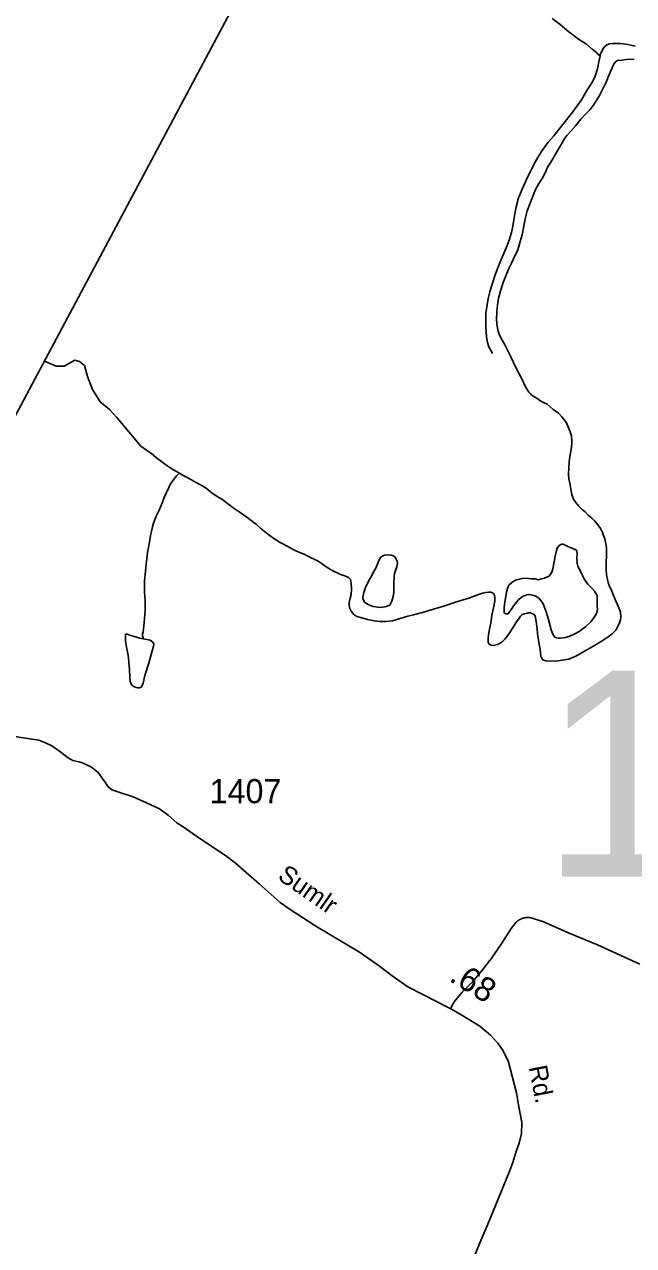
# Model space of a CAD drawing. Extents: x 2220236 to 2384410, y 720751 to 894131.
# Drawn here: x 2279751 to 2282902, y 864576 to 870894 of the extents above; entities that cross this region are included whole.
import ezdxf

# ---------------------------------------------------------------- set-up
doc = ezdxf.new("R2010")
doc.units = 0
doc.layers.add('Default', color=7, linetype='Continuous')

msp = doc.modelspace()

# ---------------------------------------------------------------- linework, layer by layer
at = {"layer": 'Default'}
for points in [[(2293117.8, 894131.3), (2291903.9, 891776.4), (2258821.6, 829664.6), (2255410.5, 823324), (2242088.6, 797598.7), (2231459.6, 775980.5), (2225010.8, 762953.2), (2220575.6, 753519.5)], [(2282480.5, 870924), (2282522.5, 870893), (2282567, 870856.6), (2282617.3, 870817.2), (2282657.5, 870791.7), (2282687.8, 870766.5), (2282707.8, 870750.4), (2282717.7, 870740.3), (2282728.4, 870731.9)], [(2282728.4, 870731.9), (2282729.8, 870738.4), (2282735.7, 870752.4), (2282745.6, 870770.9), (2282753.7, 870780.6), (2282763.7, 870788.6), (2282777.2, 870793.2), (2282793.3, 870795.5), (2282833.4, 870795.3), (2282871.3, 870789.6), (2282909.5, 870782.2)], [(2282172.2, 869191.4), (2282153.9, 869226.8), (2282146.5, 869249.3), (2282141.5, 869277.3), (2282139.4, 869303.6), (2282137, 869328.9), (2282137.8, 869368.2), (2282138.2, 869401), (2282142.1, 869433.1), (2282149.6, 869475.5), (2282157.5, 869511.5), (2282171.1, 869549.6), (2282186.6, 869597.8), (2282198.8, 869634.3), (2282214, 869670), (2282231.6, 869713.9), (2282247.1, 869749.7), (2282258.9, 869778.3), (2282271.2, 869818.1), (2282276.8, 869850.1), (2282281.7, 869882.8), (2282287.6, 869914.5), (2282295.2, 869950.4), (2282307.4, 869997.7), (2282326, 870042.6), (2282346, 870088.8), (2282373.4, 870145.6), (2282395.3, 870185.5), (2282412.7, 870217.9), (2282432.6, 870247.7), (2282460, 870284.2), (2282489.9, 870318.6), (2282535.4, 870376.7), (2282586.9, 870441.3), (2282610.5, 870473.6), (2282632.1, 870503.6), (2282659.7, 870552.3), (2282685.1, 870591.7), (2282697.1, 870614.5), (2282704.7, 870632.3), (2282714.5, 870664.3), (2282722.5, 870700.2), (2282728.4, 870731.9)], [(2282268.5, 869170.3), (2282233.9, 869239.9), (2282217.5, 869269.8), (2282207.4, 869291.3), (2282201.2, 869307.8), (2282195.8, 869333.5), (2282192.5, 869365.4), (2282194.4, 869407.4), (2282198.1, 869441.7), (2282203.7, 869477.7), (2282215.2, 869521.7), (2282226.7, 869558.2), (2282240.6, 869594), (2282258.2, 869634), (2282271.9, 869662.3), (2282289.4, 869700.6), (2282301.3, 869722.3), (2282309, 869744.5), (2282314.8, 869770.6), (2282324.7, 869804.8), (2282334.2, 869851.2), (2282341.8, 869888.8), (2282351.5, 869928.9), (2282363, 869961.5), (2282378.6, 870001.2), (2282394.2, 870039.5), (2282411.9, 870072), (2282429.8, 870097.8), (2282445.6, 870130.3), (2282457.3, 870156.3), (2282473.3, 870182.2), (2282510.6, 870244.4), (2282534.1, 870284.9), (2282546.7, 870306), (2282555.8, 870318.9), (2282577.6, 870341.4), (2282603.5, 870371.4), (2282629.1, 870403.7), (2282654.9, 870431.7), (2282674.7, 870451.9), (2282694.2, 870476.1), (2282712.2, 870504.3), (2282725.8, 870526.3), (2282739.5, 870554.5), (2282751.4, 870578.9), (2282761, 870598.4), (2282772.8, 870627), (2282790.7, 870669.3), (2282794.5, 870677.4), (2282800.3, 870689.4), (2282809.1, 870700.7), (2282818.1, 870707.1), (2282844, 870709.8), (2282864.1, 870712), (2282904.2, 870714.4)], [(2279854, 869152.8), (2279915.7, 869125.9), (2279957.3, 869125.9), (2280011.3, 869156.5), (2280035.8, 869150.4), (2280061.5, 869129.5), (2280077.5, 869071.9), (2280103.2, 869005.7), (2280142.4, 868942), (2280191.5, 868901.5), (2280229.5, 868861.1), (2280353.6, 868711.6), (2280382.4, 868692.3), (2280407.6, 868673.7), (2280434.1, 868651.9), (2280459.9, 868632.3), (2280482.5, 868616.4), (2280512.6, 868595.1), (2280534.6, 868583.2), (2280553.1, 868572.3)], [(2282380.4, 867845.5), (2282390.3, 867837.1), (2282394.7, 867826.2), (2282398.6, 867805.8), (2282403, 867767), (2282405.5, 867743.3), (2282413.8, 867687.4), (2282418.2, 867661.7), (2282420.1, 867645.2), (2282422.4, 867625.5), (2282426.4, 867615.6), (2282432.1, 867607.3), (2282448.4, 867602), (2282478.6, 867599.8), (2282510.8, 867602.4), (2282544.3, 867606.6), (2282566.4, 867611), (2282602.4, 867625.1), (2282647.9, 867651.3), (2282691.7, 867675.7), (2282739.2, 867705.8), (2282771.1, 867726.5), (2282791.1, 867740.8), (2282802.9, 867753.1), (2282810.9, 867762.7), (2282820.8, 867781.2), (2282826.6, 867792.6), (2282834.3, 867813.1), (2282836.5, 867826.8), (2282834.1, 867853.1), (2282828, 867872.9), (2282817.7, 867897.1), (2282807.3, 867918.6), (2282795.1, 867949), (2282787, 867966.6), (2282776.9, 867986.5), (2282770.7, 868006.3), (2282766.8, 868022.8), (2282762.4, 868046.5), (2282760, 868074.4), (2282759.7, 868108.2), (2282761.2, 868148.2), (2282761.1, 868188.5), (2282757, 868214.9), (2282752.5, 868232), (2282745.6, 868250.2), (2282740.4, 868266), (2282730, 868285.9), (2282716.9, 868304.9), (2282701.9, 868324.3), (2282685.5, 868340), (2282667.5, 868356.1), (2282651.4, 868371.9), (2282637.2, 868383.7), (2282627.2, 868393), (2282619.2, 868401.4), (2282603.2, 868421.4), (2282590.8, 868438.7), (2282582.5, 868462.9), (2282576.4, 868489.2), (2282572.2, 868521.1), (2282567.7, 868542.5), (2282565.6, 868566.5), (2282567.2, 868599.3), (2282568.9, 868631.1), (2282572.8, 868658.9), (2282576.6, 868685), (2282580.3, 868707.3), (2282582.4, 868729.2), (2282582.1, 868743.3), (2282579.9, 868764.7), (2282573.8, 868786.8), (2282563.5, 868812.6), (2282555.4, 868833.1), (2282543.3, 868849.1), (2282531.1, 868864.7), (2282512.8, 868882.5), (2282496.6, 868894.3), (2282486.6, 868901.7), (2282470.5, 868916.2), (2282454.7, 868929.6), (2282436.5, 868938.2), (2282416.4, 868949.1), (2282402.5, 868959.3), (2282382.1, 868971.2), (2282370.2, 868981.2), (2282360.6, 868992.3), (2282352, 869004.6), (2282341.5, 869022.8), (2282325.2, 869057), (2282310.4, 869086.8), (2282294.6, 869116.6), (2282280.5, 869144.8), (2282268.5, 869170.3)], [(2280553.1, 868572.3), (2280536.8, 868558.5), (2280527, 868545), (2280517.2, 868531.1), (2280507, 868516.5), (2280497.5, 868498.7), (2280485.4, 868472.7), (2280473.7, 868446.7), (2280458.5, 868406), (2280446.4, 868378.4), (2280433.4, 868354.1), (2280424.8, 868332.3), (2280419.2, 868314.3), (2280413.5, 868294.8), (2280407.4, 868270.3), (2280403.7, 868249.7), (2280398.1, 868215.4), (2280392.3, 868187.6), (2280388.4, 868161.5), (2280384.9, 868131.4), (2280381, 868101.9), (2280378.9, 868081.3), (2280375.6, 868047.9), (2280373.6, 868031.6), (2280371.7, 868017.5), (2280372.1, 868005.4), (2280371.9, 867983), (2280372.4, 867959.4), (2280374.5, 867933.8), (2280375.1, 867913.4), (2280374.9, 867889.5), (2280375, 867861.6), (2280369.8, 867799.4), (2280366.1, 867765), (2280364.5, 867749.7), (2280362.3, 867741.5), (2280362.4, 867731.7), (2280364.5, 867721.8), (2280366, 867715.2)], [(2280553.1, 868572.3), (2280572.9, 868561.1), (2280603.1, 868545.7), (2280633.2, 868528), (2280665, 868510), (2280691.2, 868494.7), (2280715.7, 868474.5), (2280747.4, 868452.5), (2280771.7, 868437.2), (2280807.9, 868411.2), (2280836, 868390), (2280862.2, 868372.4), (2280900.6, 868344.3), (2280923.9, 868326.8), (2280950.7, 868306.6), (2280973.2, 868287.1), (2280999.4, 868265.2), (2281017.1, 868251.1), (2281045.6, 868231.4), (2281077.6, 868212.1), (2281114, 868192.3), (2281148, 868174.5), (2281174, 868162.5), (2281198.1, 868152.8), (2281214, 868145.3), (2281270.2, 868117.9), (2281286.4, 868107.7), (2281306.7, 868091.5), (2281334.9, 868073.9), (2281352.7, 868064.3), (2281364.7, 868058.5), (2281385.2, 868048.2), (2281403.1, 868042.9), (2281421, 868036.7), (2281427.2, 868032.6), (2281437.1, 868023.2), (2281441.3, 868001.2), (2281443.6, 867973.2), (2281441.7, 867945.4), (2281436.1, 867926.5), (2281430.4, 867903), (2281430.2, 867893.1), (2281432.4, 867875.1), (2281440.6, 867859.1), (2281454.6, 867840.8), (2281470.9, 867831.6), (2281496.9, 867823.5), (2281525, 867815.7), (2281561.2, 867808.4), (2281589, 867804.6), (2281621.2, 867804.5), (2281655, 867808.8), (2281695, 867821), (2281734.9, 867833.3), (2281762.6, 867839.3), (2281810.4, 867852.4), (2281866.5, 867868.3), (2281926, 867886.8), (2281976.2, 867903.8), (2282020.1, 867917.6), (2282049.8, 867926.2), (2282077.5, 867936.1), (2282105.6, 867947), (2282119.5, 867951), (2282137.3, 867955.5), (2282151.4, 867956.9), (2282163.6, 867957.3), (2282171.4, 867953.2), (2282177.5, 867949.8), (2282181.6, 867939.8), (2282183.7, 867931.6), (2282184, 867913.5), (2282180.2, 867891.3), (2282174.3, 867859.6), (2282169.3, 867837.4), (2282164.7, 867807.3), (2282157.3, 867764.9), (2282151.4, 867735.5), (2282149.8, 867719.1), (2282149, 867700.1), (2282153.7, 867689.5), (2282163.8, 867683.4), (2282175.9, 867681.5), (2282197.6, 867685.3), (2282219.8, 867698), (2282237.6, 867715.6), (2282255.5, 867738.2), (2282277.2, 867772.2), (2282292.8, 867798.1), (2282306.6, 867816.5), (2282316.8, 867832.7), (2282325.2, 867840.7), (2282336.4, 867844.8), (2282346.3, 867846.9), (2282356.5, 867849.3), (2282366.4, 867850.7), (2282380.4, 867845.5)], [(2282571.2, 868189.2), (2282591, 868181.3), (2282603.4, 868175.4), (2282607.5, 868169.4), (2282609.2, 868157.3), (2282607.7, 868133.3), (2282609.8, 868105.4), (2282614.1, 868091.6), (2282617.8, 868080.7), (2282628.2, 868061.7), (2282638.3, 868043.5), (2282648.7, 868022), (2282664.9, 867997.7), (2282685.2, 867977.6), (2282699.3, 867961.9), (2282713.3, 867940.3), (2282713.6, 867909.7), (2282713.8, 867888.4), (2282716, 867868), (2282712.1, 867851.7), (2282706.3, 867840.4), (2282698.1, 867828.1), (2282682.9, 867805.4), (2282654.8, 867779.8), (2282621.2, 867754.2), (2282594.3, 867739.4), (2282571.4, 867729), (2282549.3, 867722.3), (2282537.5, 867720.9), (2282521.4, 867718.6), (2282513.2, 867718.1), (2282503.4, 867719.9), (2282499.2, 867722.3), (2282493.3, 867725.7), (2282483.2, 867742.3), (2282475.1, 867762.2), (2282464.7, 867801.8), (2282458.4, 867828.1), (2282450.1, 867855.5), (2282433.9, 867895.9), (2282422.1, 867914.2), (2282411.5, 867925.2), (2282395.7, 867935.4), (2282385.6, 867939.5), (2282371.6, 867943.1), (2282361.4, 867944.9), (2282349.6, 867942.9), (2282341.7, 867940.4), (2282331.4, 867936.7), (2282319.8, 867928.8), (2282305.7, 867916.6), (2282295.6, 867904.7), (2282282.2, 867888.5), (2282270, 867868.1), (2282260.2, 867854.6), (2282252.4, 867845.5), (2282244.2, 867844.1), (2282236.4, 867845.9), (2282232.2, 867851.9), (2282232.2, 867879.7), (2282235.7, 867905.9), (2282241.8, 867933.7), (2282243.9, 867957.2), (2282249.3, 867976.1), (2282257.1, 867992.4), (2282270.9, 868005.9), (2282278.9, 868012.3), (2282291.5, 868018.6), (2282304.7, 868022.6), (2282324.8, 868027.1), (2282342.5, 868029), (2282374.6, 868026.7), (2282392.6, 868025.6), (2282408.3, 868021.1), (2282420.8, 868023.4), (2282440.6, 868029.6), (2282456.5, 868035.8), (2282466.1, 868042.2), (2282478.3, 868059.9), (2282484.2, 868077.9), (2282491.9, 868114.4), (2282495.5, 868143.9), (2282501.2, 868166.1), (2282507.1, 868184), (2282513.2, 868194.3), (2282521.3, 868202.4), (2282531.2, 868204.8), (2282537.1, 868204.7), (2282551, 868198.5), (2282561.1, 868192.7), (2282571.2, 868189.2)], [(2281544, 868035.8), (2281535.2, 868022.2), (2281523.2, 867999.4), (2281515.9, 867980.6), (2281505.9, 867955.5), (2281502.1, 867931.7), (2281502, 867923.5), (2281506, 867911.2), (2281512.4, 867903.6), (2281532.5, 867891.7), (2281554.2, 867882.4), (2281580.4, 867878.5), (2281596.5, 867878.2), (2281622.5, 867882.6), (2281640.3, 867890.4), (2281651.9, 867910.5), (2281659.8, 867940.8), (2281661.8, 867961.1), (2281661.4, 867986.7), (2281661.4, 868004.8), (2281662.7, 868036.6), (2281664.7, 868052.9), (2281670.6, 868069.2), (2281676.6, 868088.8), (2281680.2, 868105.1), (2281678.2, 868116.6), (2281672.9, 868130.8), (2281665.9, 868140.8), (2281658.1, 868144.9), (2281647.7, 868148.4), (2281633.9, 868150.3), (2281614.2, 868148.4), (2281604, 868144.4), (2281593.6, 868136.4), (2281586.2, 868124.4), (2281578.3, 868106.5), (2281568.5, 868080.5), (2281559, 868064.3), (2281550.9, 868052), (2281544, 868035.8)], [(2280366, 867715.2), (2280400.7, 867707.9), (2280408.4, 867703.5), (2280416.5, 867696.1), (2280420.9, 867687.8), (2280418.7, 867678), (2280411.7, 867653.6), (2280393.6, 867590), (2280374.2, 867525.4), (2280364.5, 867485.6), (2280359.7, 867473.3), (2280354.6, 867465.2), (2280351, 867463.6), (2280344.7, 867461.4), (2280338.8, 867461.6), (2280329, 867463.4), (2280320.9, 867466.9), (2280310.8, 867472.6), (2280302.5, 867482.6), (2280300.6, 867487), (2280298.5, 867495.2), (2280296.3, 867516.6), (2280294.2, 867556.6), (2280291.7, 867592.8), (2280289.5, 867616.7), (2280286.4, 867640.4), (2280281.3, 867662.8), (2280276.9, 867684.9), (2280274.6, 867704.6), (2280274.6, 867718.7), (2280274.4, 867726.9), (2280274.3, 867736.8), (2280276.4, 867740.7), (2280282.2, 867738.9), (2280296.3, 867734.7), (2280348.4, 867719.5), (2280366, 867715.2)], [(2279665.1, 867214.8), (2279826, 867191.8), (2279860.5, 867178), (2279892.7, 867161.9), (2279938.6, 867129.7), (2279977.7, 867099.8), (2280000.7, 867086), (2280032.9, 867079.1), (2280051, 867073.9), (2280097.2, 867051.6), (2280131.7, 867024), (2280166.2, 866975.7), (2280184.6, 866950.4), (2280202.9, 866934.3), (2280248.9, 866918.2), (2280313.3, 866897.5), (2280382.2, 866867.6), (2280448.9, 866835.4), (2280494.8, 866803.2), (2280538.5, 866764.1), (2280571.3, 866742.4)], [(2282072.1, 864506.9), (2282107.4, 864589.7), (2282147.2, 864687.8), (2282199.3, 864813.6), (2282259.1, 864956.1), (2282277.5, 865006), (2282288.1, 865040.8), (2282295.9, 865068.1), (2282309.7, 865106.4), (2282321.9, 865157), (2282323.4, 865213.7), (2282308.1, 865295), (2282295.9, 865367.1), (2282253, 865532.7), (2282224.3, 865589.3), (2282199.3, 865623.1), (2282161, 865664.5), (2282105.9, 865712), (2282013.9, 865768.8), (2281955.8, 865800.6), (2281935.8, 865811.7), (2281817.8, 865871.5), (2281733.5, 865914.4), (2281652.3, 865971.2), (2281587.7, 866021.2), (2281483.6, 866094.1), (2281258.5, 866228.8), (2281120.6, 866317.7), (2281074.6, 866351.4), (2280964.3, 866448), (2280898.4, 866506.3), (2280840.2, 866556.9), (2280791.1, 866593.7), (2280652.5, 866685.7), (2280571.3, 866742.4)], [(2282292.7, 866247), (2282268.3, 866216.1), (2282220.8, 866141), (2282168.7, 866064.3), (2282115, 865996.9), (2282069.1, 865941.7), (2282014.7, 865888), (2281973.3, 865837.4), (2281961.1, 865815.9), (2281955.8, 865800.6)], [(2282387.8, 866266.7), (2282386.5, 866267.3), (2282385.1, 866267.8), (2282383.7, 866268.4), (2282382.4, 866268.9), (2282381, 866269.4), (2282379.6, 866269.8), (2282378.2, 866270.2), (2282376.8, 866270.7), (2282375.4, 866271), (2282374, 866271.4), (2282372.6, 866271.7), (2282371.1, 866272), (2282369.7, 866272.3), (2282368.3, 866272.6), (2282366.8, 866272.8), (2282365.4, 866273), (2282363.9, 866273.2), (2282362.5, 866273.4), (2282361, 866273.5), (2282359.6, 866273.6), (2282358.1, 866273.7), (2282356.7, 866273.8), (2282355.2, 866273.8), (2282353.7, 866273.8), (2282352.3, 866273.8), (2282350.8, 866273.7), (2282349.4, 866273.7), (2282347.9, 866273.6), (2282346.4, 866273.4), (2282345, 866273.3), (2282343.5, 866273.1), (2282342.1, 866272.9), (2282340.7, 866272.7), (2282339.2, 866272.5), (2282337.8, 866272.2), (2282336.4, 866271.9), (2282334.9, 866271.6), (2282333.5, 866271.2), (2282332.1, 866270.9), (2282330.7, 866270.5), (2282329.3, 866270), (2282327.9, 866269.6), (2282326.5, 866269.1), (2282325.1, 866268.6), (2282323.8, 866268.1), (2282322.4, 866267.6), (2282321.1, 866267), (2282319.7, 866266.4), (2282318.4, 866265.8), (2282317.1, 866265.2), (2282315.8, 866264.5), (2282314.5, 866263.8), (2282313.2, 866263.1), (2282312, 866262.4), (2282310.7, 866261.7), (2282309.5, 866260.9), (2282308.2, 866260.1), (2282307, 866259.3), (2282305.8, 866258.5), (2282304.6, 866257.6), (2282303.5, 866256.8), (2282302.3, 866255.9), (2282301.2, 866255), (2282300, 866254), (2282298.9, 866253.1), (2282297.8, 866252.1), (2282296.8, 866251.1), (2282295.7, 866250.1), (2282294.7, 866249.1), (2282293.7, 866248), (2282292.7, 866247)], [(2282934.8, 866032.1), (2282715.7, 866131.8), (2282568.6, 866193.1), (2282432.2, 866252.9), (2282387.8, 866266.7)]]:
    msp.add_lwpolyline(points, dxfattribs=at)

# ---------------------------------------------------------------- texts
for s, height, p in [('153', 1066.27, (2282423, 866484.3)), ('1407', 125, (2280708.6, 866864.9))]:
    msp.add_text(s, height=height, dxfattribs=at).set_placement(p)
for s, height, rotation, p in [('Sumlr', 95, 325.16245, (2281055.7, 866475.5)), ('.68', 125, 328.32325, (2281942.5, 865948.3)), ('Rd.', 95, 281.08569, (2282359, 865500))]:
    msp.add_text(s, height=height, rotation=rotation, dxfattribs=at).set_placement(p)

doc.saveas('drawing.dxf')
